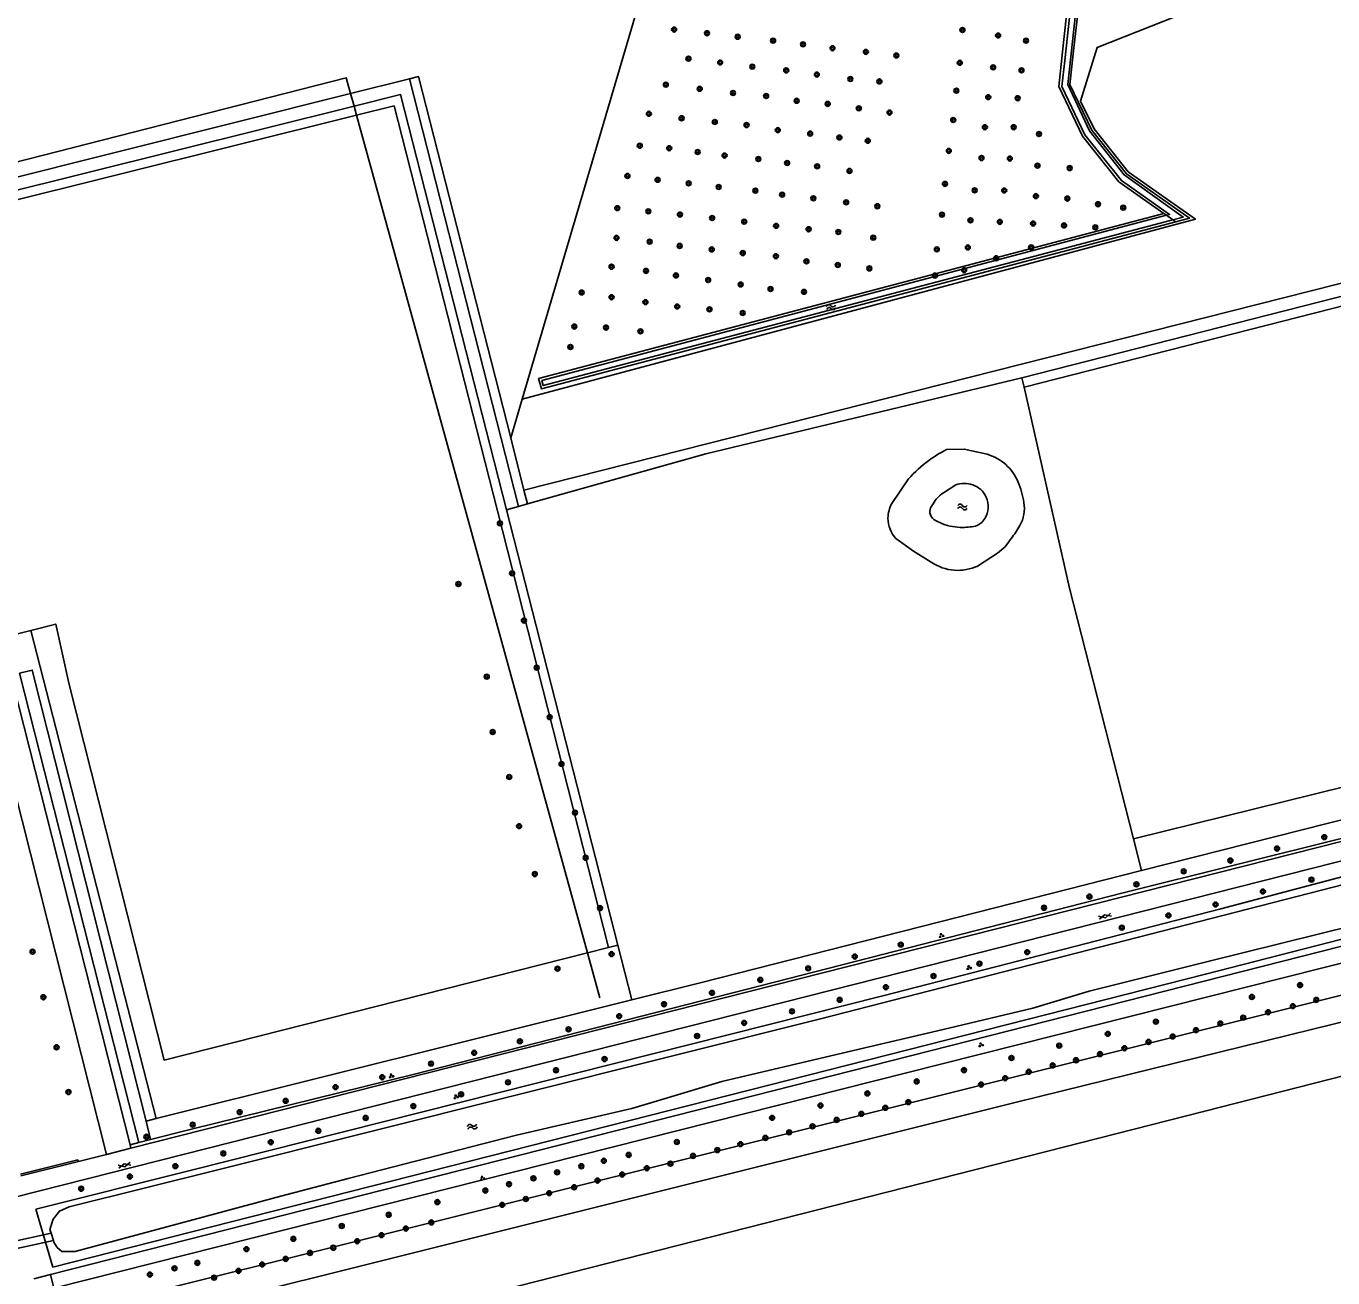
# Model space of a CAD drawing. Extents: x 133000 to 136000, y 400500 to 403500.
# Drawn here: x 133720.7 to 133931.8, y 401611.2 to 401813.4 of the extents above; entities that cross this region are included whole.
import ezdxf

# ---------------------------------------------------------------- set-up
doc = ezdxf.new("R2010")
doc.units = 0
for name, color, linetype in [('gg-knt-bronhoudergrens', 7, 'Continuous'), ('gg-knt-verharding', 7, 'Continuous'), ('gg-kntw-bovenkant insteek waterloop', 7, 'Continuous'), ('gg-kntw-midden sloot', 7, 'Continuous'), ('gg-kntw-waterlijn', 7, 'Continuous'), ('gg-kwrk-duiker nz vlak', 7, 'Continuous'), ('gt-grn-groengrens', 7, 'Continuous'), ('gt-grn-vlakafsluiter', 7, 'Continuous'), ('gt-symb-boom', 7, 'Continuous'), ('gt-symb-gesloten verharding', 7, 'Continuous'), ('gt-symb-groenvak', 7, 'Continuous'), ('gt-symb-watersymbool', 7, 'Continuous')]:
    doc.layers.add(name, color=color, linetype=linetype)

# ---------------------------------------------------------------- blocks, each defined once
blk = doc.blocks.new('gt0-BOOM')
at = {"layer": 'gt-symb-boom'}
for radius in [0.4, 0.2]:
    blk.add_circle((0, 0), radius, dxfattribs=at)
blk = doc.blocks.new('gt0-WA')
at = {"layer": 'gt-symb-watersymbool'}
for centre, start, end in [((-0.32, 0.02), 28.0725, 151.9275), ((0.43, 0.42), 208.0725, 331.9275), ((-0.32, -0.43), 28.0725, 151.9275), ((0.43, -0.03), 208.0725, 331.9275)]:
    blk.add_arc(centre, 0.425, start, end, dxfattribs=at)
blk = doc.blocks.new('gt0-GRVAK')
at = {"layer": 'gt-symb-groenvak'}
for p, q in [((-0.11, 0.19), (-0.23, 0.24)), ((-0.18, 0.15), (0.09, 0.15)), ((-0.09, 0.21), (-0.16, 0.32)), ((-0.05, 0.21), (-0.05, 0.39)), ((0, 0.21), (0.06, 0.32)), ((0.01, 0.19), (0.13, 0.24)), ((0.26, -0.05), (0.2, 0.06)), ((0.3, -0.05), (0.3, 0.13)), ((0.35, -0.05), (0.41, 0.06)), ((-0.25, -0.23), (-0.36, -0.18)), ((-0.32, -0.26), (-0.05, -0.26)), ((-0.23, -0.21), (-0.29, -0.1)), ((-0.18, -0.2), (-0.18, -0.02)), ((-0.14, -0.21), (-0.07, -0.1)), ((-0.12, -0.23), (0, -0.18)), ((0.24, -0.07), (0.12, -0.02)), ((0.17, -0.11), (0.44, -0.11)), ((0.37, -0.07), (0.49, -0.02))]:
    blk.add_line(p, q, dxfattribs=at)
blk = doc.blocks.new('gt0-GESVH1')
at = {"layer": 'gt-symb-gesloten verharding'}
for p, q in [((-0.99, -0.26), (0.01, 0.24)), ((0.01, -0.26), (-0.99, 0.24)), ((0.01, 0.24), (1.01, -0.26)), ((1.01, 0.24), (0.01, -0.26))]:
    blk.add_line(p, q, dxfattribs=at)

msp = doc.modelspace()

# ---------------------------------------------------------------- linework, layer by layer
at = {"layer": 'gg-knt-bronhoudergrens'}
for p, q in [((133881.93, 401755.11), (133881.6, 401756.58)), ((133798.31, 401735.28), (133800.25, 401735.83)), ((133800.25, 401735.83), (133801.7, 401736.24)), ((133900.93, 401676.98), (133899.62, 401682.11))]:
    msp.add_line(p, q, dxfattribs=at)
for points in [[(133801.7, 401736.24), (133830.5, 401744.34), (133881.6, 401756.58)], [(133899.62, 401682.11), (133889.3, 401722.63), (133881.93, 401755.11)]]:
    msp.add_lwpolyline(points, dxfattribs=at)
at = {"layer": 'gg-knt-verharding'}
for p, q in [((133737.62, 401632.15), (133733.66, 401631.14)), ((133733.66, 401631.14), (133729.14, 401630)), ((133729.14, 401630), (133719.85, 401627.65))]:
    msp.add_line(p, q, dxfattribs=at)
for points in [[(134000, 401698.38), (133969.34, 401690.83), (133737.62, 401632.15)], [(134000, 401695.22), (133970.9, 401688.09), (133649.08, 401606.59), (133475.12, 401562.2), (133467.18, 401559.83), (133454.76, 401556.57), (133452.57, 401555.88), (133450.14, 401553.29), (133431.19, 401548.92), (133429.11, 401549.94), (133427.07, 401549.57), (133353.86, 401530.88)]]:
    msp.add_lwpolyline(points, dxfattribs=at)
at = {"layer": 'gg-kntw-bovenkant insteek waterloop'}
for p, q in [((133890.57, 401815.03), (133890, 401809.91)), ((133904.55, 401783.14), (133803.49, 401756.51)), ((133860.58, 401736.29), (133863.27, 401740.27)), ((133722.23, 401622.28), (133724.97, 401612.9))]:
    msp.add_line(p, q, dxfattribs=at)
for points in [[(133888.8, 401815.22), (133888.15, 401809.29), (133887.54, 401803.67), (133891.39, 401795.65), (133897.27, 401788.26), (133904.55, 401783.14)], [(133890, 401809.91), (133889.35, 401803.98), (133892.9, 401796.6), (133898.49, 401789.56), (133908.69, 401782.4), (133906.45, 401781.81)], [(133906.45, 401781.81), (133803.94, 401754.8), (133803.49, 401756.51)], [(133875.99, 401744.26), (133872.28, 401745.09), (133869.41, 401745.01)], [(133861.23, 401730.64), (133864.06, 401728.58), (133866.94, 401726.82)], [(133874.44, 401726.19), (133877.62, 401728.3), (133878.86, 401729.28), (133879.88, 401730.66)], [(134000, 401692.97), (133991.73, 401690.85), (133955.11, 401681.73), (133913.73, 401670.82), (133859.12, 401656.78), (133747.18, 401628.52), (133722.23, 401622.28)], [(133724.97, 401612.9), (133911.26, 401660.25), (133943.12, 401668.42), (134000, 401682.9)]]:
    msp.add_lwpolyline(points, dxfattribs=at)
for centre, radius, start, end in [((133878.3, 401727.12), 19.97, 116.4294, 126.0552), ((133873.69, 401736.7), 7.9, 48.0394, 73.0683), ((133878.31, 401727.1), 19.99, 126.0299, 138.7882), ((133873.69, 401736.7), 7.91, 23.5947, 48.022), ((133868.37, 401734.38), 13.71, 8.7595, 23.5939), ((133864.78, 401733.91), 4.83, 150.4675, 179.5937), ((133876.09, 401735.56), 5.9, 331.392, 8.7518), ((133864.78, 401733.91), 4.83, 179.6349, 222.6214), ((133869.01, 401739.43), 13.96, 321.0865, 331.3683), ((133871.24, 401733.15), 7.65, 235.8081, 265.6776), ((133871.25, 401733.14), 7.64, 265.6396, 294.7137)]:
    msp.add_arc(centre, radius, start, end, dxfattribs=at)
at = {"layer": 'gg-kntw-midden sloot'}
for p, q in [((133773.67, 401800.49), (133773.11, 401802.53)), ((133774.08, 401799.02), (133773.67, 401800.49)), ((133811.39, 401663.72), (133774.08, 401799.02)), ((133813.4, 401656.43), (133811.39, 401663.72))]:
    msp.add_line(p, q, dxfattribs=at)
msp.add_lwpolyline([(133773.11, 401802.53), (133772.4, 401805.09), (133683.99, 401782.49)], dxfattribs=at)
at = {"layer": 'gg-kntw-waterlijn'}
for p, q in [((133870.9, 401739.31), (133868.9, 401738.02)), ((133867.25, 401736.24), (133866.83, 401735.6)), ((133867.64, 401733.53), (133868.78, 401732.99)), ((133724.71, 401618.39), (133724.5, 401619.02)), ((133725.09, 401617.24), (133724.71, 401618.39))]:
    msp.add_line(p, q, dxfattribs=at)
for points in [[(133894.42, 401862.2), (133888.51, 401807.88), (133888.05, 401803.69), (133891.77, 401795.88), (133897.66, 401788.47), (133905.45, 401783.01), (133904.94, 401782.88)], [(133905.99, 401782.14), (133907.65, 401782.58), (133898.1, 401789.39), (133892.52, 401796.49), (133888.99, 401803.98), (133895.31, 401862.1)], [(133904.94, 401782.88), (133804.02, 401756.16), (133804.24, 401755.34), (133905.99, 401782.14)], [(133875.62, 401733.85), (133875.1, 401733.21), (133874.38, 401732.73)], [(133724.5, 401619.02), (133725.04, 401620.67), (133726.06, 401621.95), (133727.64, 401622.65), (133752.1, 401628.77), (133775.76, 401634.7), (133849.02, 401653.05), (133945.73, 401677.85), (133970.49, 401684.19), (134003.84, 401692.75), (134018.98, 401696.22), (134021.15, 401696.37)], [(134028.47, 401692.04), (134028.46, 401692.04), (133989.42, 401681.96), (133953.14, 401672.6), (133911.66, 401662.3), (133892.44, 401657.53), (133883.35, 401654.76), (133869.79, 401651.56), (133853.46, 401647.72), (133833.1, 401642.92), (133823.77, 401640.13), (133818.54, 401638.57), (133799.93, 401634.24), (133772.74, 401627.22), (133761.83, 401624.41), (133728.63, 401615.43), (133726.46, 401615.47), (133725.7, 401616.12), (133725.18, 401616.95), (133725.09, 401617.24)]]:
    msp.add_lwpolyline(points, dxfattribs=at)
for centre, radius, start, end in [((133871.59, 401733.85), 4.96, 122.8382, 151.1692), ((133872.27, 401735.25), 4.28, 71.382, 108.7017), ((133872.46, 401735.79), 3.71, 24.4644, 71.3767), ((133868.35, 401735), 1.63, 158.2764, 198.1148), ((133872.46, 401735.79), 3.71, 328.477, 24.4852), ((133868.35, 401735), 1.63, 198.2304, 244.0481), ((133872.02, 401742.18), 9.74, 250.5636, 270.1013), ((133872.02, 401742.2), 9.76, 270.0798, 283.9777)]:
    msp.add_arc(centre, radius, start, end, dxfattribs=at)
at = {"layer": 'gg-kwrk-duiker nz vlak'}
for p, q in [((133724.71, 401618.39), (133717.88, 401616.89)), ((133725.09, 401617.24), (133718.19, 401615.72))]:
    msp.add_line(p, q, dxfattribs=at)
at = {"layer": 'gt-grn-groengrens'}
for p, q in [((133800.81, 401753.13), (133820.05, 401818.4)), ((133773.11, 401802.53), (133782.64, 401804.91)), ((133800.25, 401735.83), (133782.64, 401804.91)), ((133699.12, 401784.02), (133773.11, 401802.53)), ((133773.67, 401800.49), (133699.61, 401782.06)), ((133774.08, 401799.02), (133699.98, 401780.6)), ((133801.13, 401738.45), (133993.13, 401787.08)), ((133881.93, 401755.11), (133998.51, 401784.84)), ((133798.98, 401746.91), (133800.81, 401753.13)), ((133801.13, 401738.45), (133798.98, 401746.91)), ((133801.7, 401736.24), (133801.13, 401738.45)), ((133816.27, 401664.96), (133798.31, 401735.28)), ((133716.68, 401714.59), (133721.43, 401715.79)), ((133716.68, 401714.59), (133737.49, 401632.68)), ((133721.43, 401715.79), (133741.69, 401636.94)), ((133733.66, 401631.14), (133712.81, 401713.6)), ((133811.39, 401663.72), (133814.81, 401664.59)), ((133814.81, 401664.59), (133816.27, 401664.96)), ((133818.53, 401656.09), (133816.27, 401664.96)), ((133818.53, 401656.09), (133741.69, 401636.94)), ((133741.69, 401636.94), (133740.05, 401636.53)), ((133740.05, 401636.53), (133740.8, 401633.52)), ((133737.49, 401632.68), (133738.91, 401633.04)), ((133737.49, 401632.68), (133737.62, 401632.15)), ((133738.91, 401633.04), (133740.8, 401633.52)), ((133719.78, 401627.93), (133729.06, 401630.25)), ((133729.14, 401630), (133729.06, 401630.25)), ((133724.6, 401611.74), (133721.92, 401611.06)), ((133725.15, 401609.53), (133724.6, 401611.74))]:
    msp.add_line(p, q, dxfattribs=at)
for points in [[(133891.08, 401801.3), (133893.76, 401809.99), (133930.44, 401824.49)], [(133798.98, 401746.91), (133784.09, 401805.28), (133782.64, 401804.91)], [(133798.31, 401735.28), (133781.18, 401802.36), (133773.67, 401800.49)], [(133891.08, 401801.3), (133893.24, 401796.81), (133898.77, 401789.86), (133909.62, 401782.24), (133800.81, 401753.13)], [(133814.81, 401664.59), (133796.83, 401735.09), (133780.14, 401800.53), (133774.08, 401799.02)], [(133998.14, 401786.29), (133993.53, 401785.17), (133881.6, 401756.58)], [(133721.43, 401715.79), (133725.47, 401716.81), (133727.62, 401707.04), (133743.01, 401646.38), (133811.39, 401663.72)], [(133899.62, 401682.11), (133978.04, 401701.5), (134011.97, 401710.88)], [(133738.91, 401633.04), (133719.61, 401708.87), (133721.68, 401709.39), (133740.05, 401636.53)], [(134013.06, 401705.45), (133948.39, 401689.03), (133900.93, 401676.98)], [(133740.8, 401633.52), (133747.16, 401635.15), (133783.43, 401644.12), (133837.2, 401657.84), (133897.96, 401673.38), (133952.42, 401686.97), (133967.68, 401690.97), (134018.04, 401703.23)], [(134055.62, 401673.98), (134052.61, 401677.28), (134047.81, 401681.37), (134041.93, 401685.62), (134037.68, 401688.46), (134034.52, 401689.44), (134033.05, 401689.6), (134027.78, 401688.78), (133724.6, 401611.74)], [(133725.15, 401609.53), (133868.51, 401645.73), (134028.67, 401686.12), (134035.77, 401686.12), (134037.3, 401685.35), (134040.04, 401683.51), (134025.56, 401679.91), (133726.24, 401605.16)], [(133727.21, 401601.23), (133880.49, 401639.52), (134035.33, 401677.67), (134044.67, 401680.21), (134046, 401679.24), (134050.51, 401675.42), (134053.61, 401671.97)], [(133900.93, 401676.98), (133829.58, 401658.85), (133818.53, 401656.09)], [(134047.84, 401666.19), (134045.98, 401672.55), (133910.94, 401638.05), (133752.13, 401597.63), (133770.28, 401526.55), (133850.18, 401546.92)]]:
    msp.add_lwpolyline(points, dxfattribs=at)
at = {"layer": 'gt-grn-vlakafsluiter'}
for p, q in [((133904.55, 401783.14), (133904.94, 401782.88)), ((133904.94, 401782.88), (133905.99, 401782.14)), ((133905.99, 401782.14), (133906.45, 401781.81))]:
    msp.add_line(p, q, dxfattribs=at)

# ---------------------------------------------------------------- block references
at = {"layer": 'gt-symb-boom'}
for p in [(133825.39, 401812.87), (133830.7, 401812.28), (133835.66, 401811.71), (133871.98, 401812.79), (133877.74, 401811.91), (133841.38, 401811.07), (133846.22, 401810.48), (133850.98, 401809.85), (133856.38, 401809.26), (133882.25, 401811.07), (133827.7, 401808.16), (133832.83, 401807.55), (133861.3, 401808.68), (133871.55, 401807.5), (133838.02, 401806.87), (133843.5, 401806.27), (133848.45, 401805.6), (133853.87, 401804.88), (133876.94, 401806.77), (133881.52, 401806.28), (133824.05, 401803.97), (133829.53, 401803.29), (133858.56, 401804.49), (133871, 401803), (133834.91, 401802.62), (133840.25, 401802.13), (133845.19, 401801.36), (133850.21, 401800.86), (133876.15, 401801.95), (133880.91, 401801.78), (133821.31, 401799.26), (133826.6, 401798.54), (133855.23, 401800.14), (133860.19, 401799.46), (133831.96, 401797.94), (133837.09, 401797.44), (133842.14, 401796.62), (133870.49, 401798.25), (133875.61, 401797.09), (133880.26, 401797.09), (133847.37, 401796.06), (133852.1, 401795.43), (133856.68, 401794.9), (133884.35, 401795.99), (133819.84, 401794.1), (133824.6, 401793.7), (133829.19, 401793.09), (133833.54, 401792.51), (133869.78, 401793.27), (133839, 401791.95), (133843.65, 401791.31), (133848.5, 401790.77), (133875.06, 401792.11), (133879.64, 401792.03), (133884.1, 401790.88), (133889.31, 401790.49), (133817.85, 401789.22), (133822.72, 401788.59), (133827.74, 401788.02), (133853.73, 401790.03), (133832.59, 401787.43), (133838.52, 401786.84), (133842.84, 401786.2), (133869.15, 401787.94), (133873.95, 401786.9), (133878.73, 401786.87), (133883.85, 401785.96), (133816.2, 401784.01), (133847.89, 401785.61), (133853.18, 401784.96), (133858.22, 401784.32), (133888.93, 401785.57), (133893.88, 401784.65), (133897.97, 401784.09), (133821.22, 401783.5), (133826.33, 401782.98), (133831.53, 401782.42), (133836.72, 401781.83), (133868.67, 401782.97), (133873.27, 401782.05), (133878.02, 401781.8), (133841.87, 401781.15), (133847.12, 401780.61), (133851.92, 401780.16), (133883.4, 401781.53), (133888.4, 401781.22), (133893.45, 401780.91), (133816.08, 401779.21), (133821.43, 401778.6), (133826.28, 401777.91), (133857.57, 401779.25), (133872.85, 401777.67), (133883.08, 401777.69), (133831.47, 401777.34), (133836.48, 401776.76), (133841.83, 401776.25), (133846.77, 401775.43), (133867.84, 401777.37), (133877.43, 401775.92), (133815.28, 401774.55), (133820.85, 401773.88), (133851.84, 401774.83), (133856.94, 401774.28), (133872.26, 401773.99), (133825.68, 401773.14), (133830.89, 401772.4), (133836.14, 401771.68), (133867.53, 401773.12), (133810.45, 401770.39), (133815.28, 401769.63), (133840.96, 401770.95), (133846.37, 401770.5), (133820.76, 401768.83), (133825.89, 401768.13), (133831.1, 401767.67), (133836.47, 401767.08), (133809.26, 401764.89), (133814.39, 401764.73), (133819.95, 401764.11), (133808.63, 401761.59), (133797.24, 401733.1), (133799.21, 401725.01), (133790.53, 401723.3), (133801.12, 401717.39), (133795.11, 401708.32), (133803.17, 401709.78), (133805.28, 401701.78), (133796.07, 401699.39), (133807.19, 401694.22), (133798.74, 401692.12), (133809.38, 401686.35), (133800.34, 401684.17), (133922.82, 401680.55), (133930.45, 401682.39), (133811.09, 401679.07), (133915.28, 401678.61), (133802.88, 401676.43), (133907.73, 401676.87), (133900.09, 401674.77), (133928.37, 401675.53), (133892.5, 401672.79), (133920.53, 401673.61), (133813.42, 401670.93), (133885.16, 401670.99), (133905.27, 401669.74), (133912.88, 401671.51), (133897.73, 401667.77), (133721.72, 401663.89), (133815.28, 401663.5), (133862.02, 401665.03), (133882.45, 401663.81), (133854.58, 401663.1), (133874.73, 401661.95), (133806.54, 401661.15), (133839.31, 401659.33), (133847.05, 401661.2), (133867.3, 401659.96), (133831.5, 401657.24), (133859.61, 401658.15), (133926.54, 401658.49), (133723.47, 401656.53), (133823.76, 401655.4), (133852.14, 401656.11), (133918.75, 401656.58), (133925.37, 401655.09), (133929.16, 401656.1), (133816.51, 401653.47), (133844.44, 401654.25), (133917.36, 401653.23), (133921.37, 401654.11), (133808.33, 401651.34), (133836.71, 401652.39), (133903.24, 401652.59), (133909.72, 401651.21), (133913.66, 401652.29), (133800.47, 401649.4), (133829.1, 401650.26), (133887.62, 401648.7), (133895.47, 401650.62), (133902.05, 401649.31), (133905.95, 401650.19), (133725.6, 401648.45), (133793.08, 401647.56), (133814.15, 401646.54), (133879.9, 401646.72), (133894.22, 401647.34), (133898.16, 401648.29), (133786.11, 401645.8), (133806.3, 401644.73), (133872.22, 401644.76), (133882.7, 401644.49), (133886.56, 401645.51), (133890.34, 401646.35), (133778.22, 401643.61), (133798.54, 401642.78), (133864.59, 401642.93), (133875, 401642.42), (133878.89, 401643.45), (133727.52, 401641.21), (133770.68, 401642), (133790.96, 401640.84), (133856.62, 401640.99), (133762.62, 401639.79), (133783.25, 401638.94), (133849.04, 401639.03), (133859.51, 401638.66), (133863.23, 401639.59), (133755.18, 401637.96), (133775.55, 401637.03), (133841.22, 401637.05), (133851.65, 401636.71), (133855.65, 401637.69), (133740.11, 401633.99), (133747.59, 401635.94), (133767.89, 401634.96), (133843.99, 401634.7), (133847.76, 401635.68), (133760.21, 401633.11), (133825.83, 401633.15), (133832.37, 401631.84), (133836.11, 401632.79), (133840.14, 401633.8), (133752.54, 401631.3), (133814.03, 401630.11), (133818.05, 401631.06), (133824.79, 401629.64), (133828.44, 401630.89), (133737.45, 401627.56), (133744.8, 401629.24), (133806.48, 401628.24), (133810.39, 401629.22), (133817, 401627.88), (133820.97, 401628.91), (133729.57, 401625.59), (133798.71, 401626.32), (133802.65, 401627.28), (133809.25, 401625.83), (133813.02, 401626.91), (133787.14, 401623.43), (133794.88, 401625.3), (133801.44, 401623.94), (133805.2, 401624.88), (133779.27, 401621.39), (133797.61, 401622.99), (133771.68, 401619.57), (133782.04, 401619.16), (133786.16, 401620.15), (133763.86, 401617.5), (133774.18, 401617.11), (133778.11, 401618.09), (133756.28, 401615.83), (133766.55, 401615.22), (133770.31, 401616.06), (133744.65, 401612.73), (133748.35, 401613.61), (133758.83, 401613.35), (133762.63, 401614.26), (133740.68, 401611.73), (133751.05, 401611.23), (133755, 401612.32)]:
    msp.add_blockref('gt0-BOOM', p, dxfattribs=at)
at = {"layer": 'gt-symb-gesloten verharding'}
for p, rotation in [((133895.01, 401669.63), 14.24474246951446), ((133736.57, 401629.39), 14.244742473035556)]:
    msp.add_blockref('gt0-GESVH1', p, dxfattribs=dict(at, rotation=rotation))
at = {"layer": 'gt-symb-groenvak'}
for p in [(133868.56, 401666.49), (133873.02, 401661.31), (133874.95, 401648.83), (133779.68, 401643.8), (133790.13, 401640.45), (133794.39, 401627.26)]:
    msp.add_blockref('gt0-GRVAK', p, dxfattribs=at)
at = {"layer": 'gt-symb-watersymbool'}
for p, rotation in [((133850.69, 401768.01), 9.556527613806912), ((133792.71, 401635.62), 14.24474247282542)]:
    msp.add_blockref('gt0-WA', p, dxfattribs=dict(at, rotation=rotation))
msp.add_blockref('gt0-WA', (133871.92, 401735.74), dxfattribs=at)

doc.saveas('drawing.dxf')
